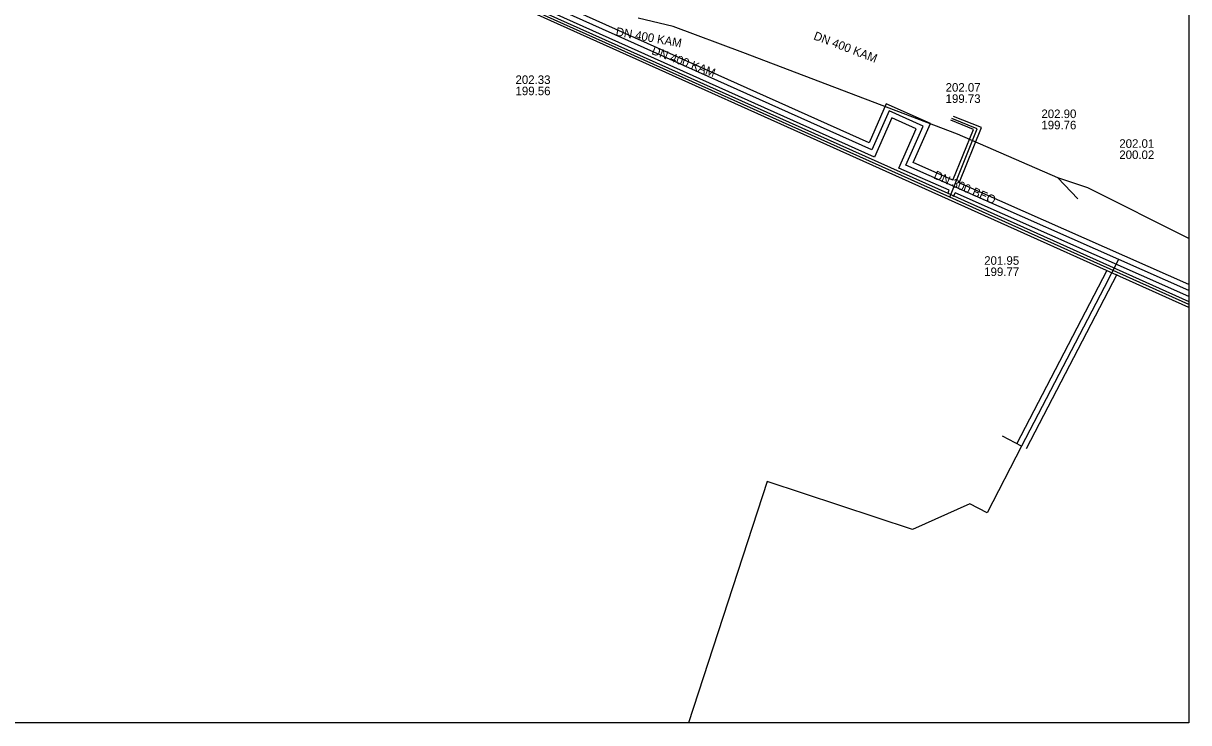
# Model space of a CAD drawing. Extents: x -600309 to -598967, y -1161267 to -1160292.
# Drawn here: x -599076.1 to -598967.1, y -1161267 to -1161201.6 of the extents above; entities that cross this region are included whole.
import ezdxf

# ---------------------------------------------------------------- set-up
doc = ezdxf.new("R2010")
doc.units = 0
for name, color, linetype in [('Vrstva 12', 7, 'Continuous'), ('Vrstva 29', 7, 'Continuous'), ('Vrstva 30', 7, 'Continuous'), ('Vrstva 63', 7, 'Continuous'), ('Vrstva 9', 7, 'Continuous')]:
    doc.layers.add(name, color=color, linetype=linetype)

msp = doc.modelspace()

# ---------------------------------------------------------------- linework, layer by layer
at = {"layer": 'Vrstva 29'}
for p, q in [((-598996.75, -1161213.47), (-599030.56, -1161198.3)), ((-598967.11, -1161226.61), (-598993.56, -1161214.9)), ((-598982.75, -1161241.18), (-598984.54, -1161240.24))]:
    msp.add_line(p, q, dxfattribs=at)
for points in [[(-598967.11, -1161227.92), (-598989.47, -1161217.88), (-599030.99, -1161199.25), (-599040.26, -1161195.08), (-599042.32, -1161199.89), (-599045.53, -1161198.51), (-599044.05, -1161195.05), (-599059.46, -1161188.44), (-599066.49, -1161185.44), (-599071.08, -1161179.2), (-599073.95, -1161180.99), (-599095.45, -1161164.1), (-599107.26, -1161165.79)], [(-598993.56, -1161214.9), (-598991.94, -1161211.24), (-598995.14, -1161209.82), (-598996.75, -1161213.47)], [(-598989.47, -1161217.88), (-598986.89, -1161211.48), (-598989.26, -1161210.52)], [(-598973.66, -1161223.71), (-598975.02, -1161226.33), (-598982.75, -1161241.18)], [(-598982.75, -1161241.18), (-598985.97, -1161247.41), (-598987.57, -1161246.57), (-598992.96, -1161248.98), (-599006.55, -1161244.48), (-599013.91, -1161267.03)]]:
    msp.add_lwpolyline(points, dxfattribs=at)
at = {"layer": 'Vrstva 30'}
for p, q in [((-598996.5, -1161214.13), (-599030.77, -1161198.76)), ((-598997.01, -1161212.81), (-599030.36, -1161197.84)), ((-598989.16, -1161216.3), (-598992.9, -1161214.65)), ((-598989.53, -1161217.23), (-598994.22, -1161215.16)), ((-598989.65, -1161217.53), (-598989.53, -1161217.23)), ((-598967.11, -1161226.06), (-598988.59, -1161216.55)), ((-598989.1, -1161217.82), (-598988.97, -1161217.48)), ((-598967.11, -1161227.16), (-598988.97, -1161217.48)), ((-598983.19, -1161240.95), (-598974.74, -1161224.71)), ((-598973.83, -1161225.12), (-598982.3, -1161241.41))]:
    msp.add_line(p, q, dxfattribs=at)
for points in [[(-599107.29, -1161165.54), (-599095.38, -1161163.84), (-599073.94, -1161180.69), (-599071.02, -1161178.87), (-599066.33, -1161185.24), (-599059.36, -1161188.21), (-599043.72, -1161194.92), (-599045.21, -1161198.38), (-599042.45, -1161199.56), (-599040.39, -1161194.75), (-599030.89, -1161199.02), (-598989.37, -1161217.65), (-598967.11, -1161227.64)], [(-598967.11, -1161228.19), (-598989.58, -1161218.11), (-599031.09, -1161199.47), (-599040.13, -1161195.42), (-599042.19, -1161200.22), (-599045.86, -1161198.64), (-599044.38, -1161195.18), (-599059.56, -1161188.67), (-599066.66, -1161185.64), (-599071.14, -1161179.54), (-599073.97, -1161181.3), (-599095.52, -1161164.37), (-599107.22, -1161166.04)], [(-598992.9, -1161214.65), (-598991.28, -1161210.99), (-598995.4, -1161209.16), (-598997.01, -1161212.81)], [(-598994.22, -1161215.16), (-598992.6, -1161211.5), (-598994.89, -1161210.48), (-598996.5, -1161214.13)], [(-598989.16, -1161216.3), (-598987.24, -1161211.55), (-598989.37, -1161210.69)], [(-598988.59, -1161216.55), (-598986.5, -1161211.38), (-598989.1, -1161210.33)]]:
    msp.add_lwpolyline(points, dxfattribs=at)
at = {"layer": 'Vrstva 63'}
msp.add_lwpolyline([(-600308.54, -1160292.35), (-598967.11, -1160292.35), (-598967.11, -1161267.03), (-600308.54, -1161267.03)], close=True, dxfattribs=at)
at = {"layer": 'Vrstva 9'}
for p, q in [((-599015.34, -1161201.92), (-599018.61, -1161201.14)), ((-599008.82, -1161204.35), (-599015.34, -1161201.92)), ((-598988.73, -1161211.99), (-599008.82, -1161204.35)), ((-598979.34, -1161216.07), (-598988.73, -1161211.99)), ((-598977.47, -1161218.05), (-598979.34, -1161216.07)), ((-598976.55, -1161217.02), (-598979.34, -1161216.07)), ((-598967.11, -1161221.75), (-598976.55, -1161217.02))]:
    msp.add_line(p, q, dxfattribs=at)

# ---------------------------------------------------------------- texts
at = {"layer": 'Vrstva 12'}
for s, rotation, p in [('DN 400 KAM', 349.7246, (-599020.76, -1161202.77)), ('DN 400 KAM', 339.191, (-599002.27, -1161203.11)), ('DN 400 KAM', 339.5528, (-599017.42, -1161204.49)), ('DN 300 BEO', 336.5148, (-598991.04, -1161216.11))]:
    msp.add_text(s, height=0.8, rotation=rotation, dxfattribs=at).set_placement(p)
for s, p in [('202.33', (-599030.09, -1161207.3)), ('202.07', (-598989.85, -1161208.02)), ('199.56', (-599030.09, -1161208.35)), ('199.73', (-598989.85, -1161209.07)), ('202.90', (-598980.89, -1161210.49)), ('199.76', (-598980.89, -1161211.54)), ('202.01', (-598973.6, -1161213.27)), ('200.02', (-598973.6, -1161214.32)), ('201.95', (-598986.24, -1161224.21)), ('199.77', (-598986.24, -1161225.26))]:
    msp.add_text(s, height=0.8, dxfattribs=at).set_placement(p)

doc.saveas('drawing.dxf')
